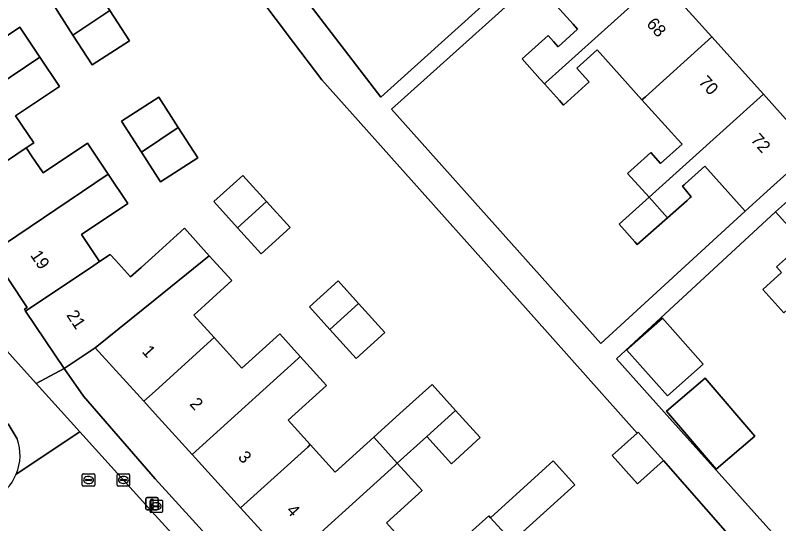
# Model space of a CAD drawing. Extents: x 158352 to 159489, y 383828 to 384603.
# Drawn here: x 158988.7 to 159050.2, y 384188.9 to 384229.8 of the extents above; entities that cross this region are included whole.
import ezdxf

# ---------------------------------------------------------------- set-up
doc = ezdxf.new("R2010")
doc.units = 0
for name, color, linetype in [('IMGEO_Brandkraan', 7, 'Continuous'), ('IMGEO_Erf', 7, 'Continuous'), ('IMGEO_Kolk', 7, 'Continuous'), ('IMGEO_Lichtmast', 7, 'Continuous'), ('IMGEO_Pand', 7, 'Continuous'), ('IMGEO_Pand_nummerreeks', 7, 'Continuous'), ('IMGEO_Rijbaan_lokaal_open', 7, 'Continuous'), ('IMGEO_Rioolput', 7, 'Continuous'), ('IMGEO_Voetpad_open', 7, 'Continuous')]:
    doc.layers.add(name, color=color, linetype=linetype)

msp = doc.modelspace()

# ---------------------------------------------------------------- linework, layer by layer
at = {"layer": 'IMGEO_Brandkraan'}
for p, q in [((158999.589, 384189.836), (158999.589, 384190.688)), ((158999.664, 384190.762), (159000.516, 384190.762)), ((159000.077, 384190.542), (159000.102, 384190.542)), ((159000.59, 384190.688), (159000.59, 384189.836)), ((158999.848, 384190.256), (158999.848, 384190.268)), ((159000.286, 384190.219), (158999.888, 384190.219)), ((158999.891, 384190.305), (159000.289, 384190.305)), ((159000.1, 384189.982), (159000.075, 384189.982)), ((159000.332, 384190.268), (159000.332, 384190.256)), ((159000.516, 384189.762), (158999.664, 384189.762))]:
    msp.add_line(p, q, dxfattribs=at)
for points in [[(158999.589, 384189.836), (158999.589, 384190.688)], [(158999.664, 384190.762), (159000.516, 384190.762)], [(159000.59, 384190.688), (159000.59, 384189.836)], [(159000.516, 384189.762), (158999.664, 384189.762)]]:
    msp.add_lwpolyline(points, dxfattribs=at)
for centre, radius, start, end in [((158999.666, 384190.686), 0.0765, 91.55205, 178.44795), ((158999.666, 384190.686), 0.0765, 91.55205, 178.44795), ((159000.514, 384190.686), 0.0765, 1.55205, 88.44795), ((159000.514, 384190.686), 0.0765, 1.55205, 88.44795), ((158999.666, 384189.838), 0.0765, 181.55205, 268.44795), ((158999.666, 384189.838), 0.0765, 181.55205, 268.44795), ((158999.888, 384190.265), 0.0403, 85.87752, 175.75265), ((158999.885, 384190.255), 0.0366, 178.93798, 274.71019), ((159000.289, 384190.262), 0.043, 264.86636, 352.45326), ((159000.293, 384190.267), 0.0386, 1.73085, 96.63898), ((159000.514, 384189.838), 0.0765, 271.55205, 358.44795), ((159000.514, 384189.838), 0.0765, 271.55205, 358.44795)]:
    msp.add_arc(centre, radius, start, end, dxfattribs=at)
for centre, major_axis, ratio, start_param, end_param in [((159000.076, 384190.262), (-0.387, 0.002), 0.722429, 4.712389, 7.853982), ((159000.101, 384190.262), (-0.39, 0.002), 0.717154, 1.570796, 4.712389)]:
    msp.add_ellipse(centre, major_axis=major_axis, ratio=ratio, start_param=start_param, end_param=end_param, dxfattribs=at)
at = {"layer": 'IMGEO_Erf'}
for points in [[(159002.801, 384243.272), (159018.193, 384223.211), (159029.577, 384233.483)], [(159049.357, 384184.354), (159040.963, 384193.949), (159038.866, 384192.066), (159036.819, 384194.345), (159038.831, 384196.151), (159030.506, 384205.481), (159013.427, 384224.622), (159011.157, 384227.628), (159001.534, 384240.404), (158984.024, 384228.622)], [(158985.511, 384226.44), (158989.094, 384228.845), (158990.717, 384226.427), (158992.291, 384224.081), (158988.762, 384221.713), (158990.223, 384219.535), (158989.619, 384219.13), (158989.694, 384219.018), (158990.05, 384218.487), (158990.97, 384217.116), (158994.54, 384219.511), (158996.225, 384217), (158997.794, 384214.662), (158994.058, 384212.155), (158995.525, 384209.968), (158996.38, 384210.542), (158996.806, 384210.073), (158998.025, 384208.729), (158998.878, 384209.5), (159000, 384210.514), (159002.362, 384212.65), (159004.363, 384210.444), (159006.177, 384208.443), (159003.112, 384205.663), (159004.747, 384203.86), (159006.988, 384201.388), (159010.042, 384204.157), (159011.695, 384202.333), (159013.813, 384199.997), (159010.718, 384197.191), (159012.5, 384195.225), (159014.513, 384193.005), (159017.618, 384195.819), (159019.721, 384197.725), (159022.314, 384200.075), (159024.211, 384197.983), (159026.2, 384195.789), (159023.88, 384193.685), (159021.889, 384195.88), (159019.512, 384193.729), (159021.505, 384191.531), (159018.639, 384188.932), (159020.34, 384187.055)], [(159050.665, 384205.85), (159048.97, 384207.73), (159050.474, 384209.086), (159050.065, 384209.539), (159052.228, 384211.49), (159049.994, 384213.967), (159037.159, 384202.133), (159041.469, 384197.334), (159045.441, 384192.911), (159053.908, 384183.482)], [(159024.287, 384187.152), (159026.879, 384189.504), (159027.026, 384189.342), (159032.058, 384193.909), (159033.802, 384191.987), (159028.769, 384187.42)]]:
    msp.add_lwpolyline(points, dxfattribs=at)
for points in [[(159040.731, 384241.717), (159036.214, 384237.65), (159040.682, 384232.688), (159044.845, 384228.066), (159049.007, 384223.443), (159053.025, 384218.981), (159057.558, 384223.073)], [(158991.783, 384230.699), (158994.783, 384232.63), (158996.345, 384230.203), (158997.922, 384227.754), (158994.923, 384225.823), (158993.382, 384228.215)], [(159039.222, 384223.004), (159035.603, 384227.017), (159033.98, 384225.554), (159034.652, 384224.808), (159034.977, 384224.448), (159032.906, 384222.58), (159032.581, 384222.94), (159031.359, 384224.294), (159030.991, 384224.703), (159029.584, 384226.288), (159031.67, 384228.168), (159032.107, 384227.684), (159032.476, 384227.275), (159034.038, 384228.684), (159033.67, 384229.093), (159033.138, 384229.684), (159030.537, 384232.575), (159019.056, 384222.244), (159035.907, 384203.368), (159047.545, 384214.039), (159044.282, 384217.657), (159042.713, 384216.241), (159042.626, 384216.163), (159042.483, 384216.034), (159043.191, 384215.198), (159043.09, 384215.108), (159042.853, 384214.898), (159041.277, 384213.501), (159038.846, 384211.346), (159038.649, 384211.565), (159037.379, 384212.973), (159039.795, 384215.148), (159038.069, 384217.066), (159039.929, 384218.743), (159040.728, 384217.858), (159042.457, 384219.416), (159042.095, 384219.818), (159041.59, 384220.378)], [(158997.291, 384221.272), (159000.291, 384223.203), (159001.853, 384220.776), (159003.43, 384218.327), (159000.431, 384216.396), (158998.89, 384218.788)], [(159004.738, 384214.798), (159007.071, 384216.909), (159008.972, 384214.806), (159010.874, 384212.704), (159008.549, 384210.594), (159006.643, 384212.696)], [(159014.746, 384208.422), (159016.395, 384206.604), (159018.518, 384204.262), (159016.197, 384202.159), (159014.076, 384204.497), (159012.426, 384206.318)], [(159041.27, 384199.151), (159037.978, 384202.86), (159040.867, 384205.424), (159044.159, 384201.715)], [(159002.989, 384194.422), (159000, 384197.712), (158999.088, 384198.716), (158995.172, 384203.027), (158992.67, 384201.347), (158994.231, 384199.124), (159000, 384192.464), (159008.184, 384183.474), (159008.36, 384183.633), (159010.79, 384185.833), (159006.89, 384190.127)], [(159048.306, 384195.921), (159045.21, 384193.259), (159041.208, 384197.916), (159044.304, 384200.577)]]:
    msp.add_lwpolyline(points, close=True, dxfattribs=at)
at = {"layer": 'IMGEO_Kolk'}
for p, q in [((158996.943, 384191.955), (158996.943, 384192.807)), ((158997.018, 384192.881), (158997.87, 384192.881)), ((158997.202, 384192.375), (158997.202, 384192.387)), ((158997.64, 384192.338), (158997.242, 384192.338)), ((158997.245, 384192.424), (158997.643, 384192.424)), ((158997.431, 384192.661), (158997.456, 384192.661)), ((158997.686, 384192.387), (158997.686, 384192.375)), ((158997.944, 384192.807), (158997.944, 384191.955)), ((158997.87, 384191.881), (158997.018, 384191.881)), ((158997.454, 384192.101), (158997.429, 384192.101))]:
    msp.add_line(p, q, dxfattribs=at)
for points in [[(158996.943, 384191.955), (158996.943, 384192.807)], [(158997.018, 384192.881), (158997.87, 384192.881)], [(158997.944, 384192.807), (158997.944, 384191.955)], [(158997.87, 384191.881), (158997.018, 384191.881)]]:
    msp.add_lwpolyline(points, dxfattribs=at)
for centre, radius, start, end in [((158997.02, 384192.805), 0.0765, 91.55205, 178.44795), ((158997.02, 384192.805), 0.0765, 91.55205, 178.44795), ((158997.242, 384192.384), 0.0403, 85.87752, 175.75265), ((158997.239, 384192.374), 0.0366, 178.93798, 274.71019), ((158997.643, 384192.381), 0.043, 264.86636, 352.45326), ((158997.647, 384192.386), 0.0386, 1.73085, 96.63898), ((158997.868, 384192.805), 0.0765, 1.55205, 88.44795), ((158997.868, 384192.805), 0.0765, 1.55205, 88.44795), ((158997.02, 384191.957), 0.0765, 181.55205, 268.44795), ((158997.02, 384191.957), 0.0765, 181.55205, 268.44795), ((158997.868, 384191.957), 0.0765, 271.55205, 358.44795), ((158997.868, 384191.957), 0.0765, 271.55205, 358.44795)]:
    msp.add_arc(centre, radius, start, end, dxfattribs=at)
for centre, major_axis, ratio, start_param, end_param in [((158997.43, 384192.381), (-0.387, 0.002), 0.722429, 4.712389, 7.853982), ((158997.455, 384192.381), (-0.39, 0.002), 0.717154, 1.570796, 4.712389)]:
    msp.add_ellipse(centre, major_axis=major_axis, ratio=ratio, start_param=start_param, end_param=end_param, dxfattribs=at)
at = {"layer": 'IMGEO_Lichtmast'}
for p, q in [((158999.251, 384190.062), (158999.251, 384190.862)), ((158999.251, 384190.862), (158999.251, 384190.062)), ((158999.351, 384190.962), (159000.141, 384190.962)), ((159000.141, 384190.962), (158999.351, 384190.962)), ((159000.241, 384190.862), (159000.241, 384190.062)), ((159000.241, 384190.062), (159000.241, 384190.862)), ((159000.141, 384189.962), (158999.351, 384189.962)), ((158999.351, 384189.962), (159000.141, 384189.962))]:
    msp.add_line(p, q, dxfattribs=at)
msp.add_lwpolyline([(158999.671, 384190.837), (158999.821, 384190.837), (158999.821, 384190.087), (158999.671, 384190.087), (158999.671, 384190.837)], dxfattribs=at)
for centre, start, end in [((158999.351, 384190.862), 90, 180), ((158999.351, 384190.862), 90, 180), ((159000.141, 384190.862), 0, 90), ((159000.141, 384190.862), 360, 90), ((158999.351, 384190.062), 180, 270), ((158999.351, 384190.062), 180, 270), ((159000.141, 384190.062), 270, 0), ((159000.141, 384190.062), 270, 0)]:
    msp.add_arc(centre, 0.1, start, end, dxfattribs=at)
at = {"layer": 'IMGEO_Pand'}
for points in [[(159040.682, 384232.688), (159036.214, 384237.65), (159032.501, 384234.302), (159030.537, 384232.575), (159033.138, 384229.684), (159033.67, 384229.093), (159034.038, 384228.684), (159032.476, 384227.275), (159032.107, 384227.684), (159031.67, 384228.168), (159029.584, 384226.288), (159030.991, 384224.703), (159031.359, 384224.294), (159031.47, 384224.394)], [(158993.382, 384228.215), (158996.345, 384230.203), (158994.783, 384232.63), (158991.783, 384230.699)], [(159044.845, 384228.066), (159040.682, 384232.688), (159031.47, 384224.394), (159031.359, 384224.294), (159032.581, 384222.94), (159032.906, 384222.58), (159034.977, 384224.448), (159034.652, 384224.808), (159033.98, 384225.554), (159035.603, 384227.017), (159039.222, 384223.004), (159039.498, 384223.252)], [(158993.382, 384228.215), (158994.923, 384225.823), (158997.922, 384227.754), (158996.345, 384230.203)], [(158990.717, 384226.427), (158989.094, 384228.845), (158985.511, 384226.44), (158984.024, 384228.622), (158982.246, 384227.451), (158978.094, 384224.664), (158980.415, 384221.204), (158981.089, 384220.2), (158981.197, 384220.039)], [(159044.845, 384228.066), (159039.498, 384223.252), (159039.222, 384223.004), (159041.59, 384220.378), (159042.095, 384219.818), (159042.457, 384219.416), (159040.728, 384217.858), (159039.929, 384218.743), (159038.069, 384217.066), (159039.795, 384215.148), (159049.007, 384223.443)], [(158988.762, 384221.713), (158992.291, 384224.081), (158990.717, 384226.427), (158981.197, 384220.039), (158980.42, 384219.518), (158983.456, 384214.994), (158983.721, 384215.172), (158989.619, 384219.13), (158990.223, 384219.535)], [(158998.89, 384218.788), (159001.853, 384220.776), (159000.291, 384223.203), (158997.291, 384221.272)], [(159049.007, 384223.443), (159039.795, 384215.148), (159041.277, 384213.501), (159042.853, 384214.898), (159043.09, 384215.108), (159043.191, 384215.198), (159042.483, 384216.034), (159042.626, 384216.163), (159042.713, 384216.241), (159044.282, 384217.657), (159047.545, 384214.039), (159049.312, 384215.633), (159053.025, 384218.981)], [(158998.89, 384218.788), (159000.431, 384216.396), (159003.43, 384218.327), (159001.853, 384220.776)], [(158989.619, 384219.13), (158983.721, 384215.172), (158983.813, 384215.035), (158984.237, 384214.402), (158986.757, 384210.647), (158996.225, 384217), (158994.54, 384219.511), (158990.97, 384217.116), (158990.05, 384218.487), (158989.694, 384219.018)], [(159059.973, 384214.246), (159055.636, 384219.055), (159051.923, 384215.707), (159049.994, 384213.967), (159052.228, 384211.49), (159050.065, 384209.539), (159050.474, 384209.086), (159048.97, 384207.73), (159050.665, 384205.85), (159050.922, 384206.082)], [(158994.058, 384212.155), (158997.794, 384214.662), (158996.225, 384217), (158986.757, 384210.647), (158989.688, 384206.279), (158989.462, 384206.127), (158989.567, 384205.97), (158995.074, 384209.665), (158995.525, 384209.968)], [(159008.972, 384214.806), (159007.071, 384216.909), (159004.738, 384214.798), (159006.643, 384212.696)], [(159041.277, 384213.501), (159039.795, 384215.148), (159037.379, 384212.973), (159038.649, 384211.565), (159038.846, 384211.346)], [(159008.972, 384214.806), (159006.643, 384212.696), (159008.549, 384210.594), (159010.874, 384212.704)], [(159004.363, 384210.444), (159002.362, 384212.65), (159000, 384210.514), (158998.878, 384209.5), (158998.025, 384208.729), (158996.806, 384210.073), (158996.38, 384210.542), (158995.525, 384209.968), (158995.074, 384209.665), (158989.567, 384205.97), (158992.67, 384201.347), (158995.172, 384203.027), (159000, 384206.921)], [(158995.172, 384203.027), (158999.088, 384198.716), (159000, 384199.546), (159004.508, 384203.643), (159004.747, 384203.86), (159003.112, 384205.663), (159006.177, 384208.443), (159004.363, 384210.444), (159000, 384206.921)], [(159016.395, 384206.604), (159014.746, 384208.422), (159012.426, 384206.318), (159014.076, 384204.497)], [(159016.395, 384206.604), (159014.076, 384204.497), (159016.197, 384202.159), (159018.518, 384204.262)], [(159041.27, 384199.151), (159044.159, 384201.715), (159040.867, 384205.424), (159037.978, 384202.86)], [(159002.989, 384194.422), (159011.523, 384202.177), (159011.695, 384202.333), (159010.042, 384204.157), (159006.988, 384201.388), (159004.747, 384203.86), (159004.508, 384203.643), (159000, 384199.546), (158999.088, 384198.716), (159000, 384197.712)], [(159012.5, 384195.225), (159010.718, 384197.191), (159013.813, 384199.997), (159011.695, 384202.333), (159011.523, 384202.177), (159002.989, 384194.422), (159006.89, 384190.127), (159012.292, 384195.036)], [(159044.304, 384200.577), (159041.208, 384197.916), (159045.21, 384193.259), (159048.306, 384195.921)], [(159024.211, 384197.983), (159022.314, 384200.075), (159019.721, 384197.725), (159017.618, 384195.819), (159019.512, 384193.729), (159021.889, 384195.88)], [(159026.2, 384195.789), (159024.211, 384197.983), (159021.889, 384195.88), (159023.88, 384193.685)], [(159038.831, 384196.151), (159036.819, 384194.345), (159038.866, 384192.066), (159040.963, 384193.949), (159038.916, 384196.228)], [(159019.309, 384193.545), (159019.512, 384193.729), (159017.618, 384195.819), (159014.513, 384193.005), (159012.5, 384195.225), (159012.292, 384195.036), (159006.89, 384190.127), (159010.79, 384185.833)], [(159018.639, 384188.932), (159021.505, 384191.531), (159019.512, 384193.729), (159019.309, 384193.545), (159010.79, 384185.833), (159008.36, 384183.633), (159008.184, 384183.474), (159011.888, 384179.389), (159012.078, 384179.562), (159017.433, 384184.419), (159020.34, 384187.055)], [(159027.026, 384189.342), (159028.769, 384187.42), (159033.802, 384191.987), (159032.058, 384193.909)], [(159027.026, 384189.342), (159026.879, 384189.504), (159024.287, 384187.152), (159022.337, 384185.384), (159024.226, 384183.3), (159026.177, 384185.068), (159028.769, 384187.42)]]:
    msp.add_lwpolyline(points, close=True, dxfattribs=at)
at = {"layer": 'IMGEO_Rijbaan_lokaal_open'}
for points in [[(158990.424, 384200.141), (158984.897, 384206.251), (158984.272, 384207.041), (158983.668, 384207.891), (158971.789, 384225.691), (158969.101, 384223.918), (158981.145, 384205.847), (158981.637, 384205.183)], [(158988.811, 384192.855), (158993.927, 384196.269), (158990.424, 384200.141)], [(158988.153, 384196.891), (158988.895, 384195.685)], [(158993.927, 384196.269), (158988.811, 384192.855)], [(158997.61, 384185.957), (159001.623, 384181.582), (159017.288, 384164.501), (159018.098, 384163.616), (159021.065, 384166.299), (159006.524, 384182.375), (159000, 384189.555), (158993.927, 384196.269)]]:
    msp.add_lwpolyline(points, dxfattribs=at)
for centre, radius, start, end in [((158985.178, 384194.379), 3.94, 337.24105, 19.35864), ((158985.182, 384194.375), 3.935, 295.10264, 337.27302)]:
    msp.add_arc(centre, radius, start, end, dxfattribs=at)
at = {"layer": 'IMGEO_Rioolput'}
for p, q in [((158994.133, 384191.952), (158994.133, 384192.804)), ((158994.208, 384192.878), (158995.06, 384192.878)), ((158994.392, 384192.372), (158994.392, 384192.384)), ((158994.83, 384192.335), (158994.432, 384192.335)), ((158994.435, 384192.421), (158994.833, 384192.421)), ((158994.621, 384192.658), (158994.646, 384192.658)), ((158994.876, 384192.384), (158994.876, 384192.372)), ((158995.134, 384192.804), (158995.134, 384191.952)), ((158995.06, 384191.878), (158994.208, 384191.878)), ((158994.644, 384192.098), (158994.619, 384192.098))]:
    msp.add_line(p, q, dxfattribs=at)
for points in [[(158994.133, 384191.952), (158994.133, 384192.804)], [(158994.208, 384192.878), (158995.06, 384192.878)], [(158995.134, 384192.804), (158995.134, 384191.952)], [(158995.06, 384191.878), (158994.208, 384191.878)]]:
    msp.add_lwpolyline(points, dxfattribs=at)
for centre, radius, start, end in [((158994.21, 384192.802), 0.0765, 91.55205, 178.44795), ((158994.21, 384192.802), 0.0765, 91.55205, 178.44795), ((158994.432, 384192.381), 0.0403, 85.87752, 175.75265), ((158994.429, 384192.371), 0.0366, 178.93798, 274.71019), ((158994.833, 384192.378), 0.043, 264.86636, 352.45326), ((158994.837, 384192.383), 0.0386, 1.73085, 96.63898), ((158995.058, 384192.802), 0.0765, 1.55205, 88.44795), ((158995.058, 384192.802), 0.0765, 1.55205, 88.44795), ((158994.21, 384191.954), 0.0765, 181.55205, 268.44795), ((158994.21, 384191.954), 0.0765, 181.55205, 268.44795), ((158995.058, 384191.954), 0.0765, 271.55205, 358.44795), ((158995.058, 384191.954), 0.0765, 271.55205, 358.44795)]:
    msp.add_arc(centre, radius, start, end, dxfattribs=at)
for centre, major_axis, ratio, start_param, end_param in [((158994.62, 384192.378), (-0.387, 0.002), 0.722429, 4.712389, 7.853982), ((158994.645, 384192.378), (-0.39, 0.002), 0.717154, 1.570796, 4.712389)]:
    msp.add_ellipse(centre, major_axis=major_axis, ratio=ratio, start_param=start_param, end_param=end_param, dxfattribs=at)
at = {"layer": 'IMGEO_Voetpad_open'}
for points in [[(159053.025, 384218.981), (159049.312, 384215.633), (159047.545, 384214.039), (159035.907, 384203.368), (159019.056, 384222.244), (159030.537, 384232.575), (159032.501, 384234.302), (159036.214, 384237.65), (159040.731, 384241.717), (159039.799, 384242.749), (159035.292, 384238.694), (159031.58, 384235.346), (159029.577, 384233.483), (159018.193, 384223.211), (159002.801, 384243.272), (159012.653, 384252.17), (159012.562, 384252.271), (159014.651, 384254.161)], [(158984.024, 384228.622), (159001.534, 384240.404), (159011.157, 384227.628), (159013.427, 384224.622), (159030.506, 384205.481), (159038.831, 384196.151), (159038.916, 384196.228), (159040.963, 384193.949), (159049.357, 384184.354)], [(159053.908, 384183.482), (159045.441, 384192.911), (159041.469, 384197.334), (159037.159, 384202.133), (159049.994, 384213.967), (159051.923, 384215.707)], [(158983.668, 384207.891), (158984.272, 384207.041), (158984.897, 384206.251), (158990.424, 384200.141), (158992.67, 384201.347), (158989.567, 384205.97), (158989.462, 384206.127), (158989.688, 384206.279), (158986.757, 384210.647)], [(159008.184, 384183.474), (159000, 384192.464), (158994.231, 384199.124), (158992.67, 384201.347), (158990.424, 384200.141), (158993.927, 384196.269), (159000, 384189.555), (159006.524, 384182.375)], [(158988.895, 384195.685), (158988.153, 384196.891)]]:
    msp.add_lwpolyline(points, dxfattribs=at)
for centre, radius, start, end in [((158985.178, 384194.379), 3.94, 337.24105, 19.35864), ((158985.182, 384194.375), 3.935, 295.10264, 337.27302)]:
    msp.add_arc(centre, radius, start, end, dxfattribs=at)

# ---------------------------------------------------------------- texts
at = {"layer": 'IMGEO_Pand_nummerreeks'}
for s, rotation, p in [('68', 312.00333, (159039.529, 384229.067)), ('70', 312.00333, (159043.732, 384224.399)), ('72', 312.00333, (159047.931, 384219.737)), ('19', 303.83868, (158989.907, 384210.478)), ('21', 303.86732, (158992.814, 384205.655)), ('1', 312.25119, (158998.887, 384202.685)), ('2', 312.24919, (159002.717, 384198.469)), ('3', 312.24919, (159006.618, 384194.174)), ('4', 312.2497, (159010.52, 384189.879))]:
    msp.add_text(s, height=1, rotation=rotation, dxfattribs=at).set_placement(p)

doc.saveas('drawing.dxf')
